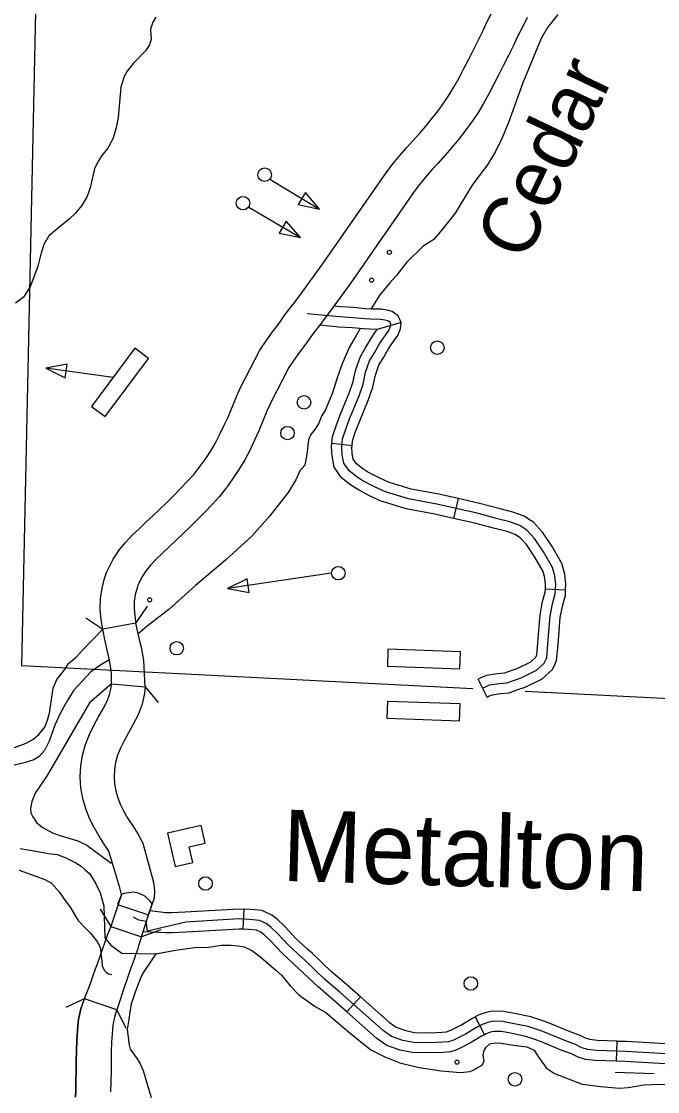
# Model space of a CAD drawing. Extents: x 653372 to 905732, y 627442 to 787275.
# Drawn here: x 860204 to 864892, y 690123 to 698009 of the extents above; entities that cross this region are included whole.
import ezdxf

# ---------------------------------------------------------------- set-up
doc = ezdxf.new("R2010")
doc.units = 0
for name, color, linetype in [('Level 10', 7, 'Continuous'), ('Level 24', 7, 'Continuous'), ('Level 31', 7, 'Continuous'), ('Level 32', 7, 'Continuous'), ('Level 35', 7, 'Continuous'), ('Level 37', 7, 'Continuous'), ('Level 45', 7, 'Continuous'), ('Level 5', 7, 'Continuous'), ('Level 56', 7, 'Continuous'), ('Level 57', 7, 'Continuous'), ('Level 58', 7, 'Continuous')]:
    doc.layers.add(name, color=color, linetype=linetype)

msp = doc.modelspace()

# ---------------------------------------------------------------- linework, layer by layer
at = {"layer": 'Level 10'}
for p, q in [((861517.1, 694724.6), (861514.9, 694721.5)), ((860940.8, 691574.7), (860862.5, 691339.7)), ((860940.8, 691574.7), (860913.2, 691501.3)), ((860913.2, 691501.3), (861141.1, 691424.7)), ((861090.3, 691263.1), (861168, 691507.2)), ((861168, 691507.2), (861141.1, 691424.7)), ((860862.5, 691339.7), (861090.3, 691263.1)), ((860667.6, 690805.8), (860667, 690805.5)), ((860668.2, 690807.4), (860667.6, 690805.8)), ((860907.7, 690724.4), (860668.2, 690807.4))]:
    msp.add_line(p, q, dxfattribs=at)
for points in [[(861514.9, 694721.5), (861557.8, 694781.5), (861597.4, 694840.4), (861633.1, 694899.6), (861665.1, 694962), (861695.9, 695028.7), (861727, 695093.9), (861784.2, 695233.4), (861816.1, 695307.6), (861960.8, 695587.4), (862007.6, 695656.5), (862055.2, 695721.2), (862100.4, 695780.4), (862146.5, 695846.2), (862209.6, 695927.9), (862240.2, 695970.1), (862287.1, 696032.8), (862332.9, 696095), (862423.6, 696219.7), (862897.1, 696901.7), (862943.6, 696962.9), (862991.5, 697021), (863040.7, 697077.8), (863090.4, 697132.7), (863138.9, 697186.5), (863186.2, 697240.8), (863231.6, 697295.2), (863275, 697351.4), (863317, 697409.4), (863356.6, 697468.5), (863394.2, 697529.9), (863429.8, 697594.2), (863464.9, 697661.2), (863499.9, 697730.2), (863534.8, 697799.7), (863569.3, 697868), (863603.1, 697937.2), (863637.4, 698007.6), (863672.6, 698078.7)], [(863930.4, 698037.9), (863895.5, 697968), (863860.9, 697898), (863826.8, 697827.9), (863792.2, 697757.2), (863757.2, 697687.8), (863722.1, 697618), (863686.1, 697547.2), (863649, 697476.2), (863609.3, 697404.5), (863566.3, 697334.2), (863521.2, 697267), (863474.3, 697202.2), (863425.7, 697139.4), (863375.7, 697079.4), (863325.3, 697021.4), (863275.1, 696965.8), (863227.1, 696912.8), (863181.7, 696860.3), (863138.8, 696808.3), (863098.4, 696755.3), (862626.5, 696075.5), (862533.8, 695948), (862487, 695884.4), (862440.5, 695822.3), (862408.8, 695778.7), (862347.1, 695698.7), (862301.3, 695633.3), (862254.4, 695572), (862211, 695512.9), (862175.2, 695460), (862041.3, 695201.1), (862013.7, 695137), (861954.7, 694993), (861921.2, 694922.9), (861888.9, 694853), (861850.6, 694778.3), (861807.4, 694706.6), (861762.4, 694639.6), (861717.3, 694576.6)], [(861048.2, 693575.6), (860803.6, 693529.4), (860792, 693599.7), (860785.8, 693677), (860787.8, 693755.8), (860798.8, 693833.3), (860817.3, 693904.4), (860830.9, 693948.2), (860881.5, 694047.5), (860924.5, 694112.2), (860971.9, 694169.7), (861021.6, 694222.2), (861072, 694270.8), (861121.9, 694318.5), (861172.9, 694366.7), (861224.2, 694415.3), (861275.6, 694465), (861327.1, 694515.8), (861377.8, 694566.9), (861428.4, 694620.4), (861475, 694669.4), (861517.1, 694724.6)], [(861715, 694573.5), (861664.7, 694507.6), (861609, 694449), (861556.7, 694393.8), (861502.8, 694339.4), (861449.4, 694286.9), (861396.3, 694235.5), (861344, 694185.9), (861293.5, 694138.1), (861244.4, 694091.2), (861198.5, 694047), (861158.5, 694004.7), (861124.6, 693963.7), (861096.8, 693921.7), (861062.3, 693854.1), (861056.7, 693836.1), (861043.3, 693784.4), (861036.3, 693735), (861034.9, 693683.9), (861039.3, 693630), (861048.2, 693575.6)], [(861116.4, 693104.9), (861107.3, 693299.8), (861090.6, 693385.7), (861078, 693442.5), (861048.2, 693575.6)], [(860868.6, 693128.1), (860868.8, 693202.5), (860861.4, 693260.2), (860846.9, 693334.9), (860835, 693388.2), (860820, 693455.3), (860803.6, 693529.4)], [(860930.3, 691625.4), (860848.5, 691894.6), (860814.9, 691947.2), (860777.5, 692005), (860740.6, 692067.9), (860706.8, 692135.1), (860678.2, 692206.9), (860657, 692282), (860643, 692360.2), (860637.8, 692441.4), (860642.4, 692522.7), (860655.4, 692601.9), (860676.6, 692679.6), (860705.5, 692754.6), (860740.2, 692824.5), (860775.9, 692888.4), (860808.9, 692947.2), (860835.7, 693000.3), (860854.5, 693050), (860865.8, 693098.6), (860868.6, 693128.1)], [(860868.6, 693128.1), (861116.4, 693104.9), (861112, 693058.5), (861093.2, 692977.5), (861064, 692900.1), (861028.7, 692830.1), (860993, 692766.7), (860960.5, 692708.5), (860933.7, 692654.3), (860913.4, 692601.7), (860898.9, 692548.8), (860890.2, 692495.5), (860887.2, 692442.4), (860890.5, 692390.1), (860899.8, 692338), (860914.3, 692286.9), (860934, 692237.2), (860959.3, 692187.1), (860989.4, 692135.7), (861024.3, 692081.7), (861062.7, 692021.6), (861100.1, 691953.6), (861178.4, 691665), (861185.1, 691601.7), (861183.5, 691548), (861168, 691507.2), (861154.3, 691526.4), (861114.1, 691563.4), (861067.3, 691585.4), (861030.8, 691592.7), (860962.5, 691582.1), (860940.8, 691574.7), (860930.3, 691625.4)], [(861168, 691507.2), (861154.3, 691526.4), (861114.1, 691563.4), (861067.3, 691585.4), (861030.8, 691592.7), (860962.5, 691582.1), (860940.8, 691574.7)], [(860862.5, 691339.7), (860837.4, 691273.4), (860827.5, 691245.7), (860816.9, 691215.6), (860805.5, 691183.2), (860793.2, 691148.3), (860779.8, 691110.6), (860765.1, 691069.8), (860748.8, 691025.1), (860731, 690976.1), (860712.5, 690924.8), (860693.1, 690872.2), (860667, 690805.5)], [(861090.3, 691263.1), (861068.3, 691195.7), (861058.6, 691167.9), (861048.1, 691137.8), (861036.6, 691105.5), (861024.3, 691070.6), (861011.1, 691032.7), (860996.9, 690991.8), (860981.6, 690946.7), (860964.8, 690897.4), (860947, 690845.9), (860929.1, 690792.7), (860907.7, 690724.4)], [(860603.3, 690081.5), (860604.3, 690128.6), (860606.5, 690203.3), (860608, 690276), (860608.6, 690349.1), (860609.6, 690423.1), (860611.6, 690499.5), (860620, 690606.7), (860625.6, 690653.5), (860641.3, 690732.3), (860668.2, 690807.4), (860668.2, 690807.4), (860668.2, 690807.4)], [(860667, 690805.5), (860667, 690805.5), (860667, 690805.5), (860641.3, 690732.3), (860625.6, 690653.5), (860620, 690606.7), (860611.6, 690499.5), (860609.6, 690423.1), (860608.6, 690349.1), (860608, 690276), (860606.5, 690203.3), (860604.3, 690128.6), (860603.3, 690081.5)], [(860863.4, 690122), (860865.6, 690196.9), (860867.1, 690272.4), (860867.7, 690346.3), (860868.7, 690418), (860870.5, 690486), (860877.9, 690581), (860881.7, 690612.6), (860893.3, 690670.8), (860907.7, 690724.4), (860907.7, 690724.4), (860907.7, 690724.4)], [(860863.4, 690122), (860865.6, 690196.9), (860867.1, 690272.4), (860867.7, 690346.3), (860868.7, 690418), (860870.5, 690486), (860877.9, 690581), (860881.7, 690612.6), (860893.3, 690670.8), (860907.7, 690724.4), (860907.7, 690724.4), (860907.7, 690724.4)]]:
    msp.add_lwpolyline(points, dxfattribs=at)
at = {"layer": 'Level 31'}
for p, q in [((861312.7, 691443.1), (861312.7, 691443.1)), ((861843.8, 691467.9), (861836.4, 691318.7)), ((862603, 690709.8), (862702.2, 690821.4)), ((863546.7, 690674.1), (863615.5, 690541.5)), ((864588.6, 690346.3), (864592.9, 690495.6))]:
    msp.add_line(p, q, dxfattribs=at)
for points in [[(861100.5, 691300.5), (861151.8, 691456.1), (861151.8, 691456.1), (861151.8, 691456.1), (861151.8, 691456.1), (861151.8, 691456.1), (861268.9, 691441.7), (861312.7, 691443.1)], [(861312.7, 691443.1), (861412.2, 691446.4), (861809.1, 691469.6), (861843.8, 691467.9)], [(862313, 691172.8), (862229.6, 691249.4), (862141.9, 691342.4), (862090.1, 691390.3), (862048.6, 691424), (861977.9, 691457.6), (861891.1, 691465.5), (861843.8, 691467.9)], [(866084.2, 690338), (864656.4, 690419.1), (864440.7, 690425.3), (864377.6, 690433.1), (864334.2, 690446.4), (864286.6, 690469), (864208.9, 690498.4), (864034.9, 690570.4), (863939.2, 690601.9), (863835.7, 690623), (863748.6, 690639.1), (863683.8, 690640.9), (863648.9, 690634.4), (863600.1, 690617.7), (863558.8, 690596.2), (863477.4, 690547.2), (863417.7, 690517.2), (863384, 690500.1), (863351.2, 690489.7), (863310.4, 690486.3), (863212.9, 690482.3), (863093.8, 690484.3), (863015.8, 690500.1), (862932.1, 690529.7), (862869.4, 690572.8), (862550.7, 690856.3), (862440.3, 690949.3), (862297.7, 691085.5), (862177.1, 691196.2), (862089.3, 691289.3), (862041.2, 691333.8), (862008.5, 691360.4), (861957.9, 691384.5), (861885.9, 691391), (861809.4, 691394.8), (861415.6, 691371.8), (861132.4, 691304), (861124.7, 691375.6), (861069.2, 691386.2), (861030.6, 691407)], [(861317.6, 691293.9), (861266.8, 691292.2), (861100.5, 691300.5)], [(861836.4, 691318.7), (861809.8, 691320), (861419, 691297.2), (861317.6, 691293.9)], [(862212, 691062.8), (862124.7, 691143), (862036.7, 691236.2), (861992.3, 691277.3), (861968.3, 691296.8), (861937.8, 691311.3), (861880.6, 691316.5), (861836.4, 691318.7)], [(862702.2, 690821.4), (862599.5, 690912.7), (862490.2, 691004.9), (862348.7, 691140), (862313, 691172.8)], [(862603, 690709.8), (862501.8, 690799.8), (862390.4, 690893.7), (862246.7, 691031), (862212, 691062.8)], [(862702.2, 690821.4), (862915.5, 690631.7), (862966.3, 690596.8), (863035.7, 690572.2), (863100, 690559.2)], [(863070.2, 690412.8), (862995.8, 690428), (862897.9, 690462.6), (862823.2, 690513.9), (862603, 690709.8)], [(864116.6, 690617.4), (864060.9, 690640.5), (863958.4, 690674.2), (863850, 690696.3), (863756.6, 690713.5), (863677.9, 690715.8), (863629.8, 690706.8), (863570.7, 690686.5), (863546.7, 690674.1)], [(863099.9, 690559.2), (863101.9, 690558.8), (863212, 690557), (863305.8, 690560.9), (863336.7, 690563.4), (863355.6, 690569.4), (863384, 690583.9), (863441.3, 690612.7), (863522.3, 690661.4), (863546.7, 690674.1)], [(864059.4, 690479.4), (864008.9, 690500.4), (863920.1, 690529.6), (863821.5, 690549.7), (863740.7, 690564.6), (863689.7, 690566.1), (863668, 690562), (863629.6, 690548.8), (863615.5, 690541.5)], [(864592.9, 690495.6), (864446.4, 690499.8), (864393.3, 690506.4), (864361.3, 690516.2), (864315.8, 690537.7), (864236.5, 690567.8), (864116.6, 690617.4)], [(863615.5, 690541.5), (863595.3, 690531), (863513.5, 690481.8), (863451.4, 690450.6), (863412.4, 690430.7), (863365.8, 690416), (863315, 690411.8), (863213.9, 690407.6), (863085.7, 690409.7), (863070.2, 690412.8)], [(864588.6, 690346.3), (864435, 690350.7), (864361.9, 690359.8), (864307.2, 690376.6), (864257.3, 690400.2), (864181.4, 690428.9), (864059.4, 690479.4)], [(864592.9, 690495.6), (864659.6, 690493.7), (865120, 690467.5)], [(865111.5, 690318.4), (864653.2, 690344.4), (864588.6, 690346.3)]]:
    msp.add_lwpolyline(points, dxfattribs=at)
at = {"layer": 'Level 32'}
for points in [[(860552.5, 693277.5), (860607.4, 693323.6), (860656.1, 693377.8), (860803.5, 693529.4)], [(860046.6, 692619.1), (860238.7, 692689.7), (860289.3, 692718.4), (860332.6, 692753.4), (860378, 692809.5), (860397.5, 692860.3), (860412.6, 692912.7), (860439, 693096.2), (860466.5, 693158.8), (860507.2, 693210.5), (860529.2, 693241.6), (860552.5, 693277.5)], [(860868.6, 693128.1), (860705, 692987.1), (860446.7, 692540.8), (860388.2, 692445.1), (860305.7, 692321.2), (860281.2, 692259.6), (860271.6, 692209.9), (860274.2, 692176.9), (860287.7, 692147.5), (860316, 692105.3), (860358.3, 692072.5), (860433.5, 692029.3), (860487.3, 692009.6), (860620.5, 691971.7), (860686.6, 691939.1), (860866.1, 691805.9)], [(860188.3, 691753.5), (860284.3, 691719.3), (860376.9, 691686.4), (860425.9, 691659.3), (860446.4, 691637.6), (860482.9, 691594.2), (860514.9, 691548.1), (860564.4, 691481.8), (860610.3, 691404.1), (860625.4, 691380.5), (860668.3, 691333.4), (860715.7, 691288.1), (860765.5, 691224.9), (860778.9, 691196.9), (860786.2, 691173.7), (860790.8, 691142.8), (860796.1, 691081), (860798.4, 691048.5), (860814.9, 691018.8), (860829.4, 691002.6), (860846.4, 690989.4), (860870, 690985.6)]]:
    msp.add_lwpolyline(points, dxfattribs=at)
at = {"layer": 'Level 35'}
for points in [[(861194.7, 698040.6), (861172.5, 698003.9), (861155, 697951.3), (861160.2, 697877.4), (861147.9, 697836.6), (861118.6, 697793.1), (861028.3, 697698.3), (860984, 697642.9), (860960.7, 697604.2), (860937.1, 697525.7), (860916.8, 697300.5), (860902.1, 697223.9), (860878.5, 697144.3), (860841, 697074.9), (860796.7, 697020.5), (860773.5, 696982.9), (860744.1, 696926.3), (860711.8, 696784), (860685.3, 696713.5), (860646.9, 696649.1), (860601.6, 696594.7), (860558.5, 696553.3), (860407.2, 696430.2), (860369.8, 696364.8), (860347.2, 696295.2), (860326.4, 696206.6), (860268.2, 696052.7), (860218.8, 695976.4), (860161.7, 695933.1)], [(864157.2, 698059.3), (864081.7, 697964.4), (864034.2, 697883.1), (863898.7, 697556.4), (863793.4, 697265.3), (863746.5, 697151.1), (863694.8, 697045.9), (863642.2, 696956.7), (863526.4, 696803.3), (863401.1, 696596.2), (863314.6, 696488.4), (863243.2, 696402.3), (863163.8, 696353.6), (863044, 696235.7), (862964.5, 696133.2), (862918.7, 696082.5), (862846.5, 695994.3), (862778, 695889.6)], [(862700.4, 695745.7), (862670.8, 695695), (862620, 695607), (862567.7, 695486.2), (862531, 695381.5), (862497.4, 695271.2), (862443.5, 695141.2), (862417.3, 695104.5), (862392.8, 695043.9), (862365.9, 695002.4)], [(862365.9, 695002.4), (862337.9, 694964.4), (862320.2, 694924.9), (862308.1, 694819.2), (862293.7, 694738.1), (862256.1, 694698.3), (862225.6, 694630.8), (862170, 694536.6), (862035.1, 694365.5), (861903.5, 694219.3), (861708, 694037.8), (861487.5, 693851.7), (861291.1, 693676.2), (861131.5, 693553.7), (861065.9, 693496.8)], [(860855.5, 693306.5), (860781.4, 693262), (860713.5, 693214.3), (860590.7, 693082.2), (860541.2, 693002.9), (860493.6, 692914.6), (860450.9, 692822.3), (860408, 692706.1), (860373.5, 692637.6), (860334.4, 692593.2), (860296.3, 692566.6), (860223.6, 692544.5), (859995.6, 692491.4), (859878, 692449.4), (859800.9, 692412.5), (859669.6, 692364.8), (859544.5, 692342)], [(860196.3, 691914.7), (860284.9, 691899.1), (860405.1, 691878.5), (860471.2, 691869.6)], [(860471.2, 691869.6), (860536.8, 691843), (860605.3, 691809.3), (860643.8, 691784.1), (860670.6, 691759.3), (860707.8, 691727.7), (860750.3, 691659.4), (860783.8, 691587.3), (860811.6, 691491.1), (860819.5, 691256.9), (860862.3, 691202.7), (860944.4, 691141.9)], [(860944.4, 691141.9), (861195.8, 691137.7), (861338.8, 691164.1), (861479.2, 691185.5), (861583.4, 691187.6), (861678, 691200.8), (861750.6, 691202), (861799.6, 691196.6), (861844.8, 691189.4), (861902.5, 691162.3), (861930.2, 691142), (861984.9, 691099.7), (862079.1, 691018.2), (862121.9, 690979.6), (862185.6, 690901.1), (862249.7, 690834.7), (862368.6, 690750.6), (862448.6, 690705.1), (862614.6, 690563.3), (862780.2, 690431.4), (862883, 690379.6), (862992.5, 690334), (863134.9, 690300.6), (863297.1, 690276.4), (863440, 690262.5), (863512, 690270.2), (863533.5, 690280.4)], [(861195.8, 691137.7), (861094.9, 690988.1), (861069, 690926.5), (861045.6, 690863.5), (861026.8, 690810.3), (861012.6, 690769.9), (861004, 690708), (860995.1, 690654.1), (860982.8, 690580.8), (860997.3, 690465.9), (861005.8, 690435.6), (861057.8, 690363.5), (861080.3, 690327.3), (861102.6, 690277.2), (861118.9, 690220.2), (861159.7, 690080.2)], [(863533.5, 690280.4), (863599.7, 690318.2), (863613.6, 690350.4), (863607.9, 690390.8), (863612.9, 690426.5), (863629.2, 690449.1), (863655.6, 690475.5), (863694.3, 690481.2), (863738.7, 690479.2), (863846.9, 690462.5), (863928.2, 690453.5), (863981.7, 690428.4), (864009.1, 690383.8), (864074.5, 690295.9), (864133.2, 690255.7), (864335.2, 690176.4)], [(864335.2, 690176.4), (864474.8, 690159.4), (864609, 690147.4), (864674.3, 690152), (864792.2, 690171.4), (864909.7, 690177.8), (865075.7, 690173.1), (865276.4, 690140.7), (865335.7, 690122.6), (865406.2, 690104), (865554.6, 690074.3), (865652, 690044.3), (865714.8, 690027.3), (865760, 690024.8), (865826.8, 690060.7), (865871.2, 690117), (865940.8, 690157.8), (866036.6, 690171.5), (866148.2, 690161.7), (866222.3, 690129.3), (866298.3, 690121.2), (866380.4, 690123.4), (866499, 690131.3), (866655.9, 690196.3)]]:
    msp.add_lwpolyline(points, dxfattribs=at)
at = {"layer": 'Level 37'}
for points in [[(861131.4, 693700.3), (861048.1, 693576.4)], [(860803.8, 693528.6), (860679.8, 693612)], [(860868.6, 693128.1), (860868.6, 693128.1)], [(861116.4, 693104.9), (861211.7, 692989.9)], [(860785.1, 691468.2), (860862.5, 691339.7)], [(861231.2, 691314.7), (861090.3, 691263.1)], [(860667, 690805.5), (860531.5, 690741.3)], [(860907.7, 690724.4), (860973, 690589.4)]]:
    msp.add_lwpolyline(points, dxfattribs=at)
at = {"layer": 'Level 45'}
for p, q in [((863003.3, 695790), (862825.7, 695739.4)), ((862640.6, 694882.7), (862492.1, 694898.4)), ((863421.7, 694493), (863389.2, 694347.2)), ((864214.3, 693817.9), (864065.1, 693825.5)), ((863635.1, 693028.8), (863569, 693162.7))]:
    msp.add_line(p, q, dxfattribs=at)
for points in [[(862867.8, 695886.2), (862857.5, 695888.2), (862781.2, 695889.5), (862739.4, 695892.2), (862652, 695900), (862555.6, 695905.8), (862506.1, 695910.3)], [(863602, 693095.8), (863628.1, 693108.6), (863654, 693119.9), (863707.1, 693127.5), (863721, 693130.1), (863781.3, 693135.9), (863837.7, 693155.4), (863886.4, 693172.1), (863999.7, 693227.8), (864055.5, 693279), (864074.8, 693319.2), (864083.8, 693423.2), (864100.2, 693626.5), (864117.9, 693716.6), (864138.1, 693791.1), (864141.6, 693859), (864134.4, 693922.6), (864117, 693984.2), (864050.9, 694099.4), (863984.3, 694199.3), (863928.8, 694261.3), (863876.1, 694295), (863804.4, 694321.2), (863712.4, 694344.5), (863562.6, 694385.1), (863265.7, 694451.2), (863057.7, 694489.9), (862887.1, 694541.6), (862806.7, 694578.7), (862720.5, 694623.4), (862676, 694651.9), (862618.5, 694697.3), (862579.4, 694754), (862567.6, 694816.3), (862564.7, 694875.2), (862571, 694933.9), (862594.1, 695003.9), (862622.6, 695081.7), (862692.4, 695250.5), (862721.3, 695334.9), (862740.5, 695423.5), (862770.1, 695507.8), (862804.9, 695565.7), (862846.2, 695637), (862868.3, 695668.9), (862888.8, 695699.2), (862911.6, 695731.8), (862924.5, 695763.1), (862926.5, 695778.2), (862920.8, 695790.4), (862903.8, 695802.2), (862882.8, 695807.4), (862849.8, 695813.6), (862778.1, 695814.9), (862733.7, 695817.7), (862646.4, 695825.5), (862550, 695831.3), (862309.2, 695853.3)], [(862805.7, 695371.6), (862812.5, 695403.1), (862838, 695475.8), (862869.2, 695527.7), (862909.3, 695597), (862929.9, 695626.7), (862950.3, 695656.9), (862977.4, 695695.7), (862997.3, 695743.7), (863003.3, 695790), (862980, 695840.2), (862935, 695871.5), (862898.6, 695880.4), (862867.8, 695886.2)], [(862825.7, 695739.4), (862775.1, 695740.3), (862728.1, 695743.2), (862640.8, 695751), (862544.4, 695756.8), (862402.3, 695769.8)], [(862659.7, 695403.1), (862668.5, 695443.8), (862702.1, 695539.8), (862740.6, 695603.7), (862783.1, 695677.1), (862806.6, 695711), (862825.7, 695739.4)], [(862492.1, 694898.4), (862497.5, 694949.8), (862523.6, 695028.4), (862553, 695108.8), (862622.5, 695276.9), (862649.3, 695355), (862659.7, 695403.1)], [(862640.6, 694882.7), (862644.4, 694918.1), (862664.6, 694979.3), (862692.2, 695054.6), (862762.3, 695224.1), (862793.4, 695314.8), (862805.7, 695371.6)], [(862872.4, 694468.1), (862860.6, 694471.6), (862773.9, 694511.6), (862683.1, 694558.7), (862632.6, 694591), (862563.4, 694645.7), (862508.9, 694724.6), (862493.2, 694807.5), (862489.9, 694877.4), (862492.1, 694898.4)], [(862915.7, 694611), (862913.7, 694611.6), (862839.6, 694645.8), (862757.9, 694688.1), (862719.4, 694712.8), (862673.6, 694749), (862649.8, 694783.4), (862641.9, 694825), (862639.6, 694873.1), (862640.6, 694882.7)], [(863421.7, 694493), (863280.7, 694524.4), (863075.4, 694562.6), (862915.7, 694611)], [(863948.6, 694337.3), (863909.5, 694362.3), (863826.5, 694392.7), (863731.3, 694416.8), (863580.5, 694457.6), (863421.7, 694493)], [(863389.2, 694347.2), (863250.8, 694378), (863040, 694417.2), (862872.4, 694468.1)], [(863868.1, 694211.5), (863842.7, 694227.7), (863782.4, 694249.8), (863693.4, 694272.3), (863544.7, 694312.6), (863389.2, 694347.2)], [(864214.3, 693817.9), (864216.5, 693861.3), (864207.9, 693937), (864186.3, 694013.4), (864114.4, 694138.7), (864043.5, 694245.1), (863977.6, 694318.7), (863948.6, 694337.3)], [(864065.1, 693825.5), (864066.7, 693856.6), (864060.9, 693908.1), (864047.6, 693955.1), (863987.4, 694060.1), (863925.2, 694153.4), (863879.9, 694203.9), (863868.1, 694211.5)], [(863999.8, 693335.5), (864001.5, 693339.2), (864009.4, 693429.4), (864026.1, 693636.8), (864045.1, 693733.7), (864064, 693802.9), (864065.1, 693825.5)], [(864134.5, 693271), (864148, 693299.2), (864158.2, 693416.9), (864174.3, 693616.3), (864190.7, 693699.6), (864212.3, 693779.3), (864214.3, 693817.9)], [(863569, 693162.7), (863596.6, 693176.3), (863633.5, 693192.4), (863694.9, 693201.2), (863710.5, 693204.1), (863765.2, 693209.4), (863813.3, 693226), (863857.7, 693241.3), (863957.1, 693290.1), (863994.4, 693324.3), (863999.8, 693335.5)], [(863635.1, 693028.8), (863659.5, 693040.9), (863674.6, 693047.4), (863719.2, 693053.8), (863731.5, 693056.1), (863797.3, 693062.4), (863862, 693084.8), (863915.1, 693103), (864042.3, 693165.5), (864116.6, 693233.8), (864134.5, 693271)]]:
    msp.add_lwpolyline(points, dxfattribs=at)
at = {"layer": 'Level 5'}
for points in [[(860318.2, 698543.6), (860204.4, 693261.9)], [(860204.4, 693261.9), (863001.4, 693120.5)], [(863001.4, 693120.5), (863529.9, 693093.7)], [(863915.9, 693074.2), (865512.4, 692993.5)]]:
    msp.add_lwpolyline(points, dxfattribs=at)
at = {"layer": 'Level 56'}
for points in [[(862035.7, 696846.7), (862400.5, 696624.7)], [(861879.2, 696641.1), (862261.6, 696415.8)], [(862486.7, 693942.8), (861723.4, 693829.8)], [(864579.8, 690265.6), (864866.3, 690257.3)]]:
    msp.add_lwpolyline(points, dxfattribs=at)
for points in [[(862296.8, 696747.3), (862244, 696660.5), (862400.5, 696624.7)], [(862156.1, 696536.9), (862104.5, 696449.4), (862261.6, 696415.8)], [(861881.5, 693801.8), (861866.6, 693902.3), (861723.4, 693829.8)]]:
    msp.add_lwpolyline(points, close=True, dxfattribs=at)
for centre, radius in [((861996.5, 696879.2), 49.8), ((861837.3, 696670), 49.8), ((862915.9, 696307.4), 14.9), ((862784.9, 696102.6), 14.9), ((863268.6, 695604.9), 49.8), ((862287.1, 695202.1), 49.8), ((862165.3, 694975.4), 49.8), ((862539.8, 693942.8), 49.8), ((861149, 693746.9), 14.9), ((861349.1, 693390), 49.8), ((861560.8, 691656.3), 49.8), ((863515.8, 690919.2), 49.8), ((863840.8, 690213.4), 49.8)]:
    msp.add_circle(centre, radius, dxfattribs=at)
at = {"layer": 'Level 57'}
for p, q in [((861040.6, 695600.3), (860720.9, 695171.1)), ((861140.4, 695526), (861040.6, 695600.3)), ((860820.8, 695096.8), (861140.4, 695526)), ((860720.9, 695171.1), (860820.8, 695096.8)), ((862905.2, 693382.5), (862900.8, 693258.1)), ((863440, 693363.5), (862905.2, 693382.5)), ((863435.6, 693239.1), (863440, 693363.5)), ((862900.8, 693258.1), (863435.6, 693239.1)), ((862902.2, 692998.2), (862897.8, 692873.8)), ((863437, 692979.2), (862902.2, 692998.2)), ((863432.6, 692854.8), (863437, 692979.2)), ((862897.8, 692873.8), (863432.6, 692854.8))]:
    msp.add_line(p, q, dxfattribs=at)
msp.add_lwpolyline([(860528, 695382.2), (860541.7, 695482.8), (860383.9, 695452.9)], close=True, dxfattribs=at)
msp.add_lwpolyline([(860880.8, 695385.7), (860383.9, 695452.9)], dxfattribs=at)
msp.add_circle((863414.6, 690339.8), 14.9, dxfattribs=at)
at = {"layer": 'Level 58'}
msp.add_lwpolyline([(861281.9, 692027.7), (861337.3, 691780.9), (861467.5, 691810.2), (861441.3, 691926.9), (861557.9, 691953.1), (861528.7, 692083.1)], close=True, dxfattribs=at)

# ---------------------------------------------------------------- texts
at = {"layer": 'Level 24'}
msp.add_text('Metalton', height=525.72, rotation=358.35182, dxfattribs=at).set_placement((862121, 691675.9))
at = {"layer": 'Level 35'}
msp.add_text('Cedar', height=420.58, rotation=64.57216, dxfattribs=at).set_placement((863917.7, 696227.8))

doc.saveas('drawing.dxf')
